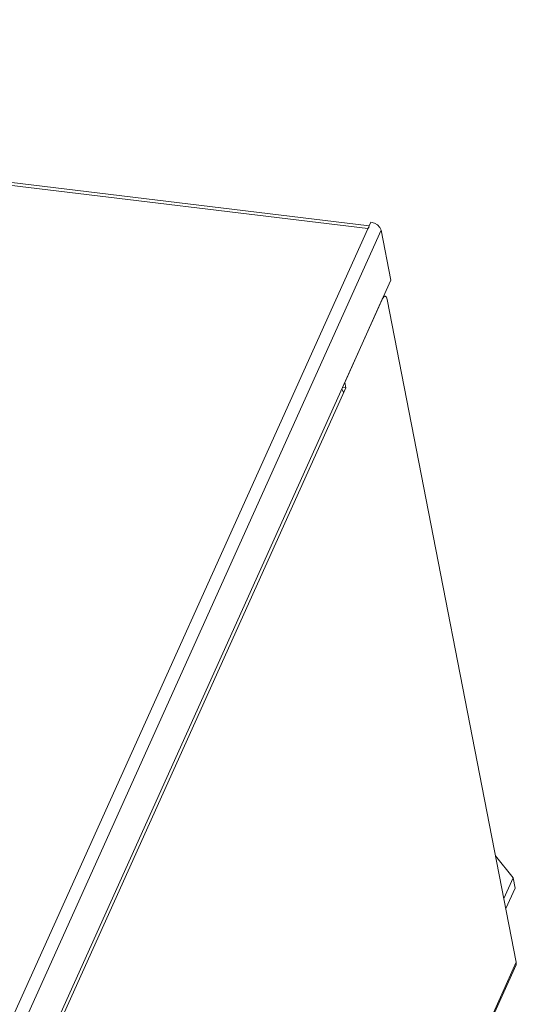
# Model space of a CAD drawing. Header units: millimetres. Extents: x -473 to 23648, y -382 to 1866.
# Tile 434 of 434: x 22659 to 22747, y 1544 to 1719. Entities that reach past the tile are written whole.
import ezdxf

# ---------------------------------------------------------------- set-up
doc = ezdxf.new("R2010")
doc.units = ezdxf.units.MM
doc.header["$LTSCALE"] = 80
doc.layers.get('0').update_dxf_attribs({"linetype": 'CONTINUOUS'})

msp = doc.modelspace()

# ---------------------------------------------------------------- linework, layer by layer
at = {"linetype": 'Continuous', "lineweight": 0}
for p, q in [((22418.744, 1719.298), (22721.189, 1682.561)), ((22720.97, 1682.075), (22418.3, 1718.839)), ((22530.983, 1260.695), (22721.492, 1683.233)), ((22721.188, 1682.424), (22720.97, 1682.075)), ((22722.123, 1683.065), (22721.492, 1683.233)), ((22722.694, 1682.736), (22722.123, 1683.065)), ((22532.823, 1259.272), (22723.332, 1681.81)), ((22723.332, 1681.81), (22725.064, 1672.919)), ((22725.064, 1672.919), (22534.555, 1250.382)), ((22724.051, 1670.051), (22723.784, 1669.923)), ((22723.786, 1670.084), (22724.051, 1670.051)), ((22716.829, 1654.655), (22723.528, 1669.512)), ((22723.784, 1669.923), (22723.528, 1669.512)), ((22724.424, 1669.429), (22747.427, 1551.392)), ((22716.829, 1654.655), (22717.012, 1653.715)), ((22542.973, 1267.706), (22717.012, 1653.715)), ((22716.291, 1653.462), (22716.388, 1653.387)), ((22716.388, 1653.387), (22716.644, 1652.897)), ((22717.012, 1653.715), (22716.437, 1653.785)), ((22746.872, 1566.401), (22743.735, 1570.34)), ((22745.218, 1562.731), (22746.872, 1566.401)), ((22747.224, 1564.594), (22746.872, 1566.401)), ((22745.57, 1560.924), (22747.224, 1564.594)), ((22747.427, 1551.392), (22558.762, 1132.944)), ((22558.909, 1132.877), (22747.377, 1550.888))]:
    msp.add_line(p, q, dxfattribs=at)
for points in [[(22723.332, 1681.81), (22723.118, 1682.295), (22722.694, 1682.736)], [(22724.424, 1669.429), (22724.27, 1669.879), (22724.051, 1670.051)], [(22747.427, 1551.392), (22747.397, 1550.937), (22747.377, 1550.889)]]:
    msp.add_lwpolyline(points, dxfattribs=at)

doc.saveas('drawing.dxf')
